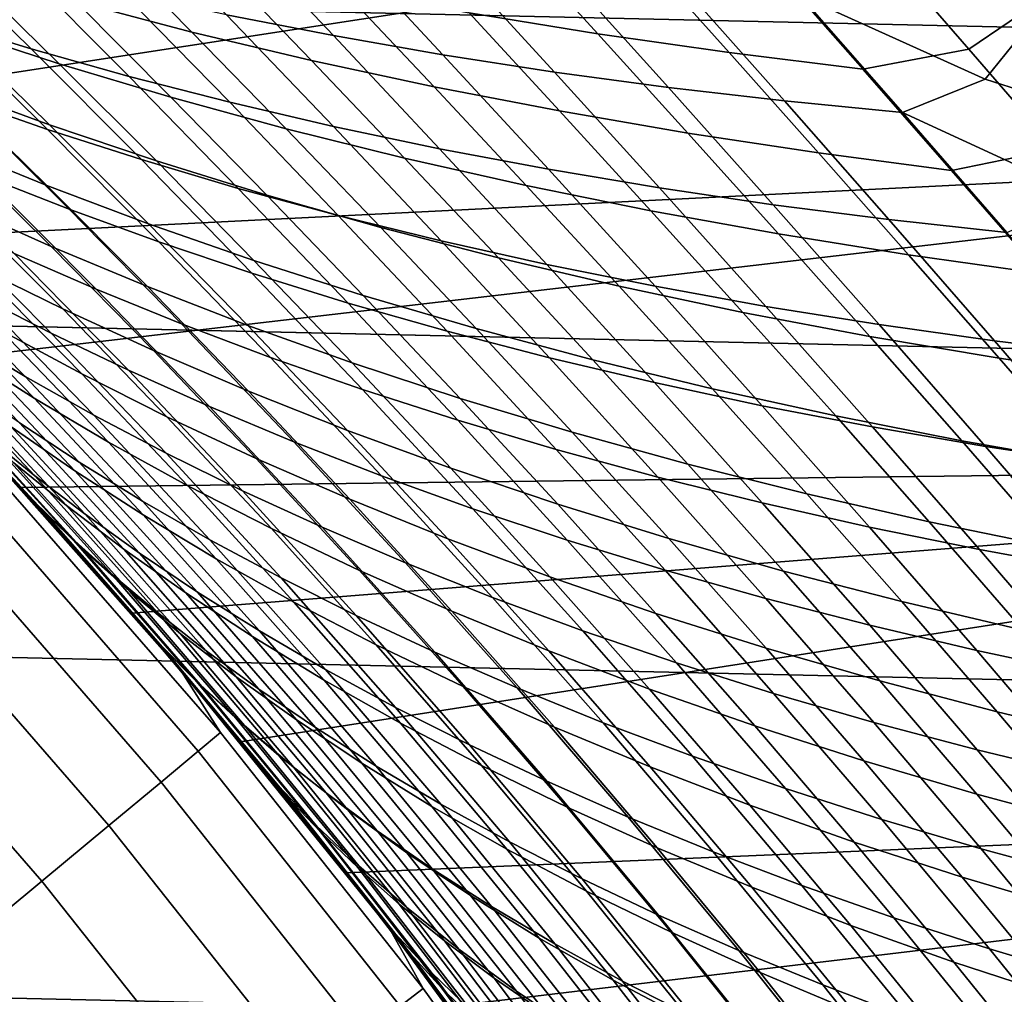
# Model space of a CAD drawing. Header units: metres. Extents: x -28 to 70, y -218 to 28.
# Tile 394 of 463: x 16.28 to 19.34, y 13.22 to 16.25. Entities that reach past the tile are written whole.
import ezdxf

# ---------------------------------------------------------------- set-up
doc = ezdxf.new("R2010")
doc.units = ezdxf.units.M
doc.layers.add('solid_10_261_432_XXX', color=7, linetype='CONTINUOUS')

msp = doc.modelspace()

# ---------------------------------------------------------------- linework, layer by layer
at = {"layer": 'solid_10_261_432_XXX'}
for points in [[(-20.709469, 18.093311, -5), (21.500359, 17.145975, -5), (22.247959, 16.164106, -5), (-21.500359, 17.145975, -5)], [(-21.500359, 17.145975, -5), (22.247959, 16.164106, -5), (22.95075, 15.149687, -5), (-22.247959, 16.164106, -5)], [(21.109222, 16.834509), (14.798537, 16.278921), (15.181741, 15.922145)], [(21.109222, 16.834509), (15.181741, 15.922145), (15.556339, 15.556359), (21.843227, 15.870522)], [(19.229286, 16.160629, 101.559212), (18.964293, 16.466108, 102.008377), (19.213184, 16.642408, 102.447693), (19.479424, 16.332115, 101.980156)], [(16.452124, 16.309029, 99.422775), (16.158117, 16.600086, 99.897583), (16.523445, 16.50878, 100.130608), (16.813738, 16.214319, 99.662941)], [(16.594307, 16.605583, 127.580803), (16.921413, 16.268049, 128.117294), (17.253752, 16.20299, 127.894859), (16.928896, 16.545074, 127.362152)], [(15.676036, 16.582594, 129.100357), (16.019146, 16.252113, 129.628967), (16.313999, 16.161737, 129.365646), (15.974154, 16.496231, 128.841858)], [(17.675091, 16.273674, 100.759499), (17.39724, 16.57263, 101.228897), (17.800253, 16.511106, 101.407242), (18.075848, 16.208521, 100.943428)], [(16.928896, 16.545074, 127.362152), (17.253752, 16.20299, 127.894859), (17.593737, 16.143579, 127.682899), (17.270802, 16.490225, 127.153526)], [(16.065084, 16.224834, 98.442276), (15.760542, 16.516602, 98.910614), (16.100956, 16.409937, 99.171692), (16.401213, 16.115269, 98.710747)], [(16.813738, 16.214319, 99.662941), (16.523445, 16.50878, 100.130608), (16.898386, 16.423887, 100.352394), (17.185329, 16.125984, 99.891411)], [(18.075848, 16.208521, 100.943428), (17.800253, 16.511106, 101.407242), (18.210482, 16.456247, 101.572189), (18.484203, 16.150112, 101.113342)], [(15.974154, 16.496231, 128.841858), (16.313999, 16.161737, 129.365646), (16.618132, 16.076183, 129.110657), (16.281256, 16.414806, 128.591385)], [(17.270802, 16.490225, 127.153526), (17.593737, 16.143579, 127.682899), (17.940975, 16.089895, 127.481964), (17.619629, 16.441084, 126.955452)], [(17.619629, 16.441084, 126.955452), (17.940975, 16.089895, 127.481964), (18.295071, 16.042011, 127.292603), (17.974983, 16.397709, 126.76844)], [(18.484203, 16.150112, 101.113342), (18.210482, 16.456247, 101.572189), (18.627424, 16.408106, 101.723091), (18.899654, 16.09853, 101.268562)], [(18.899654, 16.09853, 101.268562), (18.627424, 16.408106, 101.723091), (18.964293, 16.466108, 102.008377), (19.229286, 16.160629, 101.559212)], [(16.401213, 16.115269, 98.710747), (16.100956, 16.409937, 99.171692), (16.452124, 16.309029, 99.422775), (16.748438, 16.011362, 98.968842)], [(16.281256, 16.414806, 128.591385), (16.618132, 16.076183, 129.110657), (16.931324, 15.995833, 128.864746), (16.597116, 16.33868, 128.349655)], [(17.185329, 16.125984, 99.891411), (16.898386, 16.423887, 100.352394), (17.282434, 16.345491, 100.562256), (17.566401, 16.044125, 100.107468)], [(18.703686, 16.328457, 126.42971), (19.279692, 16.067232, 126.615509), (19.453724, 16.282833, 126.141449), (18.969761, 16.425604, 126.097198)], [(17.974983, 16.397709, 126.76844), (18.295071, 16.042011, 127.292603), (18.65563, 16.000006, 127.115372), (18.336468, 16.360147, 126.593018)], [(15.733788, 16.346926, 129.899857), (16.082481, 16.009991, 130.407196), (16.364546, 15.911644, 130.131546), (16.019146, 16.252113, 129.628967)], [(18.336468, 16.360147, 126.593018), (18.65563, 16.000006, 127.115372), (19.022257, 15.96395, 126.950821), (18.703686, 16.328457, 126.42971)], [(16.050699, 16.042734, 97.709404), (15.740317, 16.339525, 98.164452), (16.065084, 16.224834, 98.442276), (16.371037, 15.925629, 97.994423)], [(16.597116, 16.33868, 128.349655), (16.931324, 15.995833, 128.864746), (17.253254, 15.920901, 128.628601), (16.921413, 16.268049, 128.117294)], [(17.566401, 16.044125, 100.107468), (17.282434, 16.345491, 100.562256), (17.675091, 16.273674, 100.759499), (17.956442, 15.968847, 100.310387)], [(18.703686, 16.328457, 126.42971), (19.022257, 15.96395, 126.950821), (19.279692, 16.067232, 126.615509)], [(19.497862, 15.849878, 101.128448), (19.229286, 16.160629, 101.559212), (19.479424, 16.332115, 101.980156), (19.749804, 16.016075, 101.532181)], [(16.748438, 16.011362, 98.968842), (16.452124, 16.309029, 99.422775), (16.813738, 16.214319, 99.662941), (17.106453, 15.913569, 99.215614)], [(16.921413, 16.268049, 128.117294), (17.253254, 15.920901, 128.628601), (17.583532, 15.851486, 128.402756), (17.253752, 16.20299, 127.894859)], [(17.956442, 15.968847, 100.310387), (17.675091, 16.273674, 100.759499), (18.075848, 16.208521, 100.943428), (18.354956, 15.900258, 100.499435)], [(19.279692, 16.067232, 126.615509), (19.772121, 15.909944, 126.661903), (19.453724, 16.282833, 126.141449)], [(16.019146, 16.252113, 129.628967), (16.364546, 15.911644, 130.131546), (16.656376, 15.817597, 129.863754), (16.313999, 16.161737, 129.365646)], [(16.371037, 15.925629, 97.994423), (16.065084, 16.224834, 98.442276), (16.401213, 16.115269, 98.710747), (16.703054, 15.813525, 98.269753)], [(17.106453, 15.913569, 99.215614), (16.813738, 16.214319, 99.662941), (17.185329, 16.125984, 99.891411), (17.474794, 15.822084, 99.450264)], [(17.253752, 16.20299, 127.894859), (17.583532, 15.851486, 128.402756), (17.921768, 15.787683, 128.18782), (17.593737, 16.143579, 127.682899)], [(18.354956, 15.900258, 100.499435), (18.075848, 16.208521, 100.943428), (18.484203, 16.150112, 101.113342), (18.761435, 15.83846, 100.673897)], [(-22.247959, 16.164106, -5), (22.95075, 15.149687, -5), (23.60734, 14.104733, -5), (-22.95075, 15.149687, -5)], [(16.058447, 15.860813, 96.973221), (15.742303, 16.164301, 97.415726), (16.050699, 16.042734, 97.709404), (16.362301, 15.73735, 97.273872)], [(16.313999, 16.161737, 129.365646), (16.656376, 15.817597, 129.863754), (16.95776, 15.728251, 129.604584), (16.618132, 16.076183, 129.110657)], [(17.593737, 16.143579, 127.682899), (17.921768, 15.787683, 128.18782), (18.267567, 15.729589, 127.984367), (17.940975, 16.089895, 127.481964)], [(18.761435, 15.83846, 100.673897), (18.484203, 16.150112, 101.113342), (18.899654, 16.09853, 101.268562), (19.175375, 15.783559, 100.833038)], [(19.175375, 15.783559, 100.833038), (18.899654, 16.09853, 101.268562), (19.229286, 16.160629, 101.559212), (19.497862, 15.849878, 101.128448)], [(15.810394, 16.112232, 130.68988), (16.16337, 15.7683, 131.176987), (16.432104, 15.663097, 130.889572), (16.082481, 16.009991, 130.407196)], [(16.703054, 15.813525, 98.269753), (16.401213, 16.115269, 98.710747), (16.748438, 16.011362, 98.968842), (17.04649, 15.706964, 98.534355)], [(17.474794, 15.822084, 99.450264), (17.185329, 16.125984, 99.891411), (17.566401, 16.044125, 100.107468), (17.852962, 15.737032, 99.672035)], [(16.618132, 16.076183, 129.110657), (16.95776, 15.728251, 129.604584), (17.26848, 15.643996, 129.354828), (16.931324, 15.995833, 128.864746)], [(17.940975, 16.089895, 127.481964), (18.267567, 15.729589, 127.984367), (18.620539, 15.677298, 127.792969), (18.295071, 16.042011, 127.292603)], [(16.362301, 15.73735, 97.273872), (16.050699, 16.042734, 97.709404), (16.371037, 15.925629, 97.994423), (16.678394, 15.618209, 97.565582)], [(17.852962, 15.737032, 99.672035), (17.566401, 16.044125, 100.107468), (17.956442, 15.968847, 100.310387), (18.240452, 15.658535, 99.880173)], [(18.295071, 16.042011, 127.292603), (18.620539, 15.677298, 127.792969), (18.980291, 15.630908, 127.614197), (18.65563, 16.000006, 127.115372)], [(19.022257, 15.96395, 126.950821), (19.595753, 15.699694, 127.111946), (19.772121, 15.909944, 126.661903), (19.279692, 16.067232, 126.615509)], [(16.082481, 16.009991, 130.407196), (16.432104, 15.663097, 130.889572), (16.711063, 15.561645, 130.609451), (16.364546, 15.911644, 130.131546)], [(17.04649, 15.706964, 98.534355), (16.748438, 16.011362, 98.968842), (17.106453, 15.913569, 99.215614), (17.401041, 15.60642, 98.787239)], [(16.088943, 15.67611, 96.233887), (15.767091, 15.988052, 96.66468), (16.058447, 15.860813, 96.973221), (16.375666, 15.547508, 96.549194)], [(16.931324, 15.995833, 128.864746), (17.26848, 15.643996, 129.354828), (17.588223, 15.565063, 129.115173), (17.253254, 15.920901, 128.628601)], [(18.65563, 16.000006, 127.115372), (18.980291, 15.630908, 127.614197), (19.346436, 15.590513, 127.448647), (19.022257, 15.96395, 126.950821)], [(18.240452, 15.658535, 99.880173), (17.956442, 15.968847, 100.310387), (18.354956, 15.900258, 100.499435), (18.636759, 15.58672, 100.073921)], [(19.022257, 15.96395, 126.950821), (19.346436, 15.590513, 127.448647), (19.595753, 15.699694, 127.111946)], [(16.678394, 15.618209, 97.565582), (16.371037, 15.925629, 97.994423), (16.703054, 15.813525, 98.269753), (17.00647, 15.50394, 97.84729)], [(17.253254, 15.920901, 128.628601), (17.588223, 15.565063, 129.115173), (17.916599, 15.49157, 128.886215), (17.583532, 15.851486, 128.402756)], [(16.364546, 15.911644, 130.131546), (16.711063, 15.561645, 130.609451), (17.000042, 15.464351, 130.337433), (16.656376, 15.817597, 129.863754)], [(17.401041, 15.60642, 98.787239), (17.106453, 15.913569, 99.215614), (17.474794, 15.822084, 99.450264), (17.766247, 15.512095, 99.027596)], [(18.636759, 15.58672, 100.073921), (18.354956, 15.900258, 100.499435), (18.761435, 15.83846, 100.673897), (19.041384, 15.521711, 100.252525)], [(21.843227, 15.870522), (15.556339, 15.556359), (15.922154, 15.181733)], [(15.90507, 15.876842, 131.470886), (16.261221, 15.525136, 131.939087), (16.516058, 15.414282, 131.640442), (16.16337, 15.7683, 131.176987)], [(21.843227, 15.870522), (15.922154, 15.181733), (16.278936, 14.798521), (22.533245, 14.87457)], [(16.375666, 15.547508, 96.549194), (16.058447, 15.860813, 96.973221), (16.362301, 15.73735, 97.273872), (16.675169, 15.42254, 96.856369)], [(17.583532, 15.851486, 128.402756), (17.916599, 15.49157, 128.886215), (18.253222, 15.423624, 128.668564), (17.921768, 15.787683, 128.18782)], [(19.041384, 15.521711, 100.252525), (18.761435, 15.83846, 100.673897), (19.175375, 15.783559, 100.833038), (19.453823, 15.463634, 100.41523)], [(19.453823, 15.463634, 100.41523), (19.175375, 15.783559, 100.833038), (19.497862, 15.849878, 101.128448), (19.76931, 15.534295, 100.714897)], [(16.142765, 15.485632, 95.491531), (15.815259, 15.807796, 95.911514), (16.088943, 15.67611, 96.233887), (16.411739, 15.353116, 95.820473)], [(16.656376, 15.817597, 129.863754), (17.000042, 15.464351, 130.337433), (17.298832, 15.371627, 130.074326), (16.95776, 15.728251, 129.604584)], [(17.00647, 15.50394, 97.84729), (16.703054, 15.813525, 98.269753), (17.04649, 15.706964, 98.534355), (17.346268, 15.395088, 98.11792)], [(17.766247, 15.512095, 99.027596), (17.474794, 15.822084, 99.450264), (17.852962, 15.737032, 99.672035), (18.141605, 15.424135, 99.254623)], [(16.16337, 15.7683, 131.176987), (16.516058, 15.414282, 131.640442), (16.781565, 15.306619, 131.34848), (16.432104, 15.663097, 130.889572)], [(17.921768, 15.787683, 128.18782), (18.253222, 15.423624, 128.668564), (18.5977, 15.361342, 128.462814), (18.267567, 15.729589, 127.984367)], [(15.78438, 15.754766, 132.553101), (16.14698, 15.395323, 133.009003), (16.376009, 15.277851, 132.694473), (16.01726, 15.638768, 132.243591)], [(16.675169, 15.42254, 96.856369), (16.362301, 15.73735, 97.273872), (16.678394, 15.618209, 97.565582), (16.987198, 15.301754, 97.154312)], [(18.141605, 15.424135, 99.254623), (17.852962, 15.737032, 99.672035), (18.240452, 15.658535, 99.880173), (18.526617, 15.34268, 99.467552)], [(16.95776, 15.728251, 129.604584), (17.298832, 15.371627, 130.074326), (17.60722, 15.283871, 129.820969), (17.26848, 15.643996, 129.354828)], [(17.346268, 15.395088, 98.11792), (17.04649, 15.706964, 98.534355), (17.401041, 15.60642, 98.787239), (17.697489, 15.292134, 98.376472)], [(18.267567, 15.729589, 127.984367), (18.5977, 15.361342, 128.462814), (18.949652, 15.304835, 128.269562), (18.620539, 15.677298, 127.792969)], [(16.411739, 15.353116, 95.820473), (16.088943, 15.67611, 96.233887), (16.375666, 15.547508, 96.549194), (16.694021, 15.223546, 96.142128)], [(18.620539, 15.677298, 127.792969), (18.949652, 15.304835, 128.269562), (19.308683, 15.254216, 128.089432), (18.980291, 15.630908, 127.614197)], [(16.432104, 15.663097, 130.889572), (16.781565, 15.306619, 131.34848), (17.057537, 15.202562, 131.064041), (16.711063, 15.561645, 130.609451)], [(17.26848, 15.643996, 129.354828), (17.60722, 15.283871, 129.820969), (17.924891, 15.201325, 129.578033), (17.588223, 15.565063, 129.115173)], [(18.526617, 15.34268, 99.467552), (18.240452, 15.658535, 99.880173), (18.636759, 15.58672, 100.073921), (18.920778, 15.267871, 99.665596)], [(15.723581, 15.635215, 133.650238), (16.093468, 15.263987, 134.095978), (16.295074, 15.142731, 133.768387), (15.929466, 15.514608, 133.327881)], [(16.220484, 15.286399, 94.746246), (15.88736, 15.620546, 95.15641), (16.142765, 15.485632, 95.491531), (16.471102, 15.151171, 95.087746)], [(16.01726, 15.638768, 132.243591), (16.376009, 15.277851, 132.694473), (16.616348, 15.162607, 132.385132), (16.261221, 15.525136, 131.939087)], [(16.987198, 15.301754, 97.154312), (16.678394, 15.618209, 97.565582), (17.00647, 15.50394, 97.84729), (17.311495, 15.185702, 97.441948)], [(18.980291, 15.630908, 127.614197), (19.308683, 15.254216, 128.089432), (19.674408, 15.209598, 127.923004), (19.346436, 15.590513, 127.448647)], [(17.697489, 15.292134, 98.376472), (17.401041, 15.60642, 98.787239), (17.766247, 15.512095, 99.027596), (18.059671, 15.195299, 98.622086)], [(18.920778, 15.267871, 99.665596), (18.636759, 15.58672, 100.073921), (19.041384, 15.521711, 100.252525), (19.323589, 15.199849, 99.847977)], [(16.105381, 15.213155, 93.640816), (15.761511, 15.561281, 94.048645), (15.983941, 15.423348, 94.39949), (16.32268, 15.075484, 93.998047)], [(16.711063, 15.561645, 130.609451), (17.057537, 15.202562, 131.064041), (17.343769, 15.102525, 130.787979), (17.000042, 15.464351, 130.337433)], [(17.588223, 15.565063, 129.115173), (17.924891, 15.201325, 129.578033), (18.251463, 15.124119, 129.346161), (17.916599, 15.49157, 128.886215)], [(16.261221, 15.525136, 131.939087), (16.616348, 15.162607, 132.385132), (16.867792, 15.050003, 132.081848), (16.516058, 15.414282, 131.640442)], [(16.694021, 15.223546, 96.142128), (16.375666, 15.547508, 96.549194), (16.675169, 15.42254, 96.856369), (16.989357, 15.097471, 96.455391)], [(19.323589, 15.199849, 99.847977), (19.041384, 15.521711, 100.252525), (19.453823, 15.463634, 100.41523), (19.734547, 15.138757, 100.013916)], [(15.929466, 15.514608, 133.327881), (16.295074, 15.142731, 133.768387), (16.508539, 15.022685, 133.444412), (16.14698, 15.395323, 133.009003)], [(17.311495, 15.185702, 97.441948), (17.00647, 15.50394, 97.84729), (17.346268, 15.395088, 98.11792), (17.6478, 15.074934, 97.718178)], [(18.059671, 15.195299, 98.622086), (17.766247, 15.512095, 99.027596), (18.141605, 15.424135, 99.254623), (18.432318, 15.104737, 98.853958)], [(17.916599, 15.49157, 128.886215), (18.251463, 15.124119, 129.346161), (18.586554, 15.052377, 129.125961), (18.253222, 15.423624, 128.668564)], [(16.471102, 15.151171, 95.087746), (16.142765, 15.485632, 95.491531), (16.411739, 15.353116, 95.820473), (16.735552, 15.018217, 95.422867)], [(17.000042, 15.464351, 130.337433), (17.343769, 15.102525, 130.787979), (17.640053, 15.006921, 130.521118), (17.298832, 15.371627, 130.074326)], [(16.32268, 15.075484, 93.998047), (15.983941, 15.423348, 94.39949), (16.220484, 15.286399, 94.746246), (16.55435, 14.938708, 94.351028)], [(16.516058, 15.414282, 131.640442), (16.867792, 15.050003, 132.081848), (17.130135, 14.940453, 131.785461), (16.781565, 15.306619, 131.34848)], [(16.989357, 15.097471, 96.455391), (16.675169, 15.42254, 96.856369), (16.987198, 15.301754, 97.154312), (17.297489, 14.97544, 96.759155)], [(18.432318, 15.104737, 98.853958), (18.141605, 15.424135, 99.254623), (18.526617, 15.34268, 99.467552), (18.814926, 15.020604, 99.071289)], [(18.253222, 15.423624, 128.668564), (18.586554, 15.052377, 129.125961), (18.929777, 14.986226, 128.918076), (18.5977, 15.361342, 128.462814)], [(15.903627, 15.385786, 134.42627), (16.277248, 14.998659, 134.858658), (16.462555, 14.876904, 134.523026), (16.093468, 15.263987, 134.095978)], [(16.14698, 15.395323, 133.009003), (16.508539, 15.022685, 133.444412), (16.733746, 14.904338, 133.124939), (16.376009, 15.277851, 132.694473)], [(17.298832, 15.371627, 130.074326), (17.640053, 15.006921, 130.521118), (17.94618, 14.916151, 130.264297), (17.60722, 15.283871, 129.820969)], [(17.6478, 15.074934, 97.718178), (17.346268, 15.395088, 98.11792), (17.697489, 15.292134, 98.376472), (17.995819, 14.969934, 97.981964)], [(15.792103, 15.359969, 135.873138), (16.180239, 14.952941, 136.304993), (16.324968, 14.834559, 135.960861), (15.942142, 15.24087, 135.534653)], [(16.251896, 14.986885, 92.880432), (15.902276, 15.350811, 93.280548), (16.105381, 15.213155, 93.640816), (16.449768, 14.849895, 93.246941)], [(16.735552, 15.018217, 95.422867), (16.411739, 15.353116, 95.820473), (16.694021, 15.223546, 96.142128), (17.013575, 14.888083, 95.750481)], [(18.814926, 15.020604, 99.071289), (18.526617, 15.34268, 99.467552), (18.920778, 15.267871, 99.665596), (19.206999, 14.943055, 99.27327)], [(18.5977, 15.361342, 128.462814), (18.929777, 14.986226, 128.918076), (19.28075, 14.925792, 128.723114), (18.949652, 15.304835, 128.269562)], [(16.781565, 15.306619, 131.34848), (17.130135, 14.940453, 131.785461), (17.403173, 14.83437, 131.496841), (17.057537, 15.202562, 131.064041)], [(16.55435, 14.938708, 94.351028), (16.220484, 15.286399, 94.746246), (16.471102, 15.151171, 95.087746), (16.80036, 14.803554, 94.698563)], [(16.376009, 15.277851, 132.694473), (16.733746, 14.904338, 133.124939), (16.970491, 14.788097, 132.810852), (16.616348, 15.162607, 132.385132)], [(17.297489, 14.97544, 96.759155), (16.987198, 15.301754, 97.154312), (17.311495, 15.185702, 97.441948), (17.618162, 14.858003, 97.052307)], [(17.60722, 15.283871, 129.820969), (17.94618, 14.916151, 130.264297), (18.261839, 14.830467, 130.018234), (17.924891, 15.201325, 129.578033)], [(17.995819, 14.969934, 97.981964), (17.697489, 15.292134, 98.376472), (18.059671, 15.195299, 98.622086), (18.355091, 14.870933, 98.232437)], [(18.949652, 15.304835, 128.269562), (19.28075, 14.925792, 128.723114), (19.63909, 14.871201, 128.541687), (19.308683, 15.254216, 128.089432)], [(16.259426, 14.874969, 91.743797), (15.898758, 15.257095, 92.142807), (16.068287, 15.122917, 92.511978), (16.42334, 14.74177, 92.119194)], [(16.093468, 15.263987, 134.095978), (16.462555, 14.876904, 134.523026), (16.659863, 14.755618, 134.190231), (16.295074, 15.142731, 133.768387)], [(19.206999, 14.943055, 99.27327), (18.920778, 15.267871, 99.665596), (19.323589, 15.199849, 99.847977), (19.608036, 14.872246, 99.459099)], [(19.308683, 15.254216, 128.089432), (19.63909, 14.871201, 128.541687), (20.004406, 14.822577, 128.374451), (19.674408, 15.209598, 127.923004)], [(15.942142, 15.24087, 135.534653), (16.324968, 14.834559, 135.960861), (16.481573, 14.714621, 135.616852), (16.103817, 15.120207, 135.196167)], [(16.449768, 14.849895, 93.246941), (16.105381, 15.213155, 93.640816), (16.32268, 15.075484, 93.998047), (16.662094, 14.712841, 93.610252)], [(17.013575, 14.888083, 95.750481), (16.694021, 15.223546, 96.142128), (16.989357, 15.097471, 96.455391), (17.304913, 14.761311, 96.06945)], [(17.057537, 15.202562, 131.064041), (17.403173, 14.83437, 131.496841), (17.686703, 14.732165, 131.216843), (17.343769, 15.102525, 130.787979)], [(17.618162, 14.858003, 97.052307), (17.311495, 15.185702, 97.441948), (17.6478, 15.074934, 97.718178), (17.951117, 14.745707, 97.33374)], [(17.924891, 15.201325, 129.578033), (18.261839, 14.830467, 130.018234), (18.586649, 14.750006, 129.783554), (18.251463, 15.124119, 129.346161)], [(18.355091, 14.870933, 98.232437), (18.059671, 15.195299, 98.622086), (18.432318, 15.104737, 98.853958), (18.725117, 14.778095, 98.468781)], [(19.608036, 14.872246, 99.459099), (19.323589, 15.199849, 99.847977), (19.734547, 15.138757, 100.013916), (20.017536, 14.80833, 99.627968)], [(16.408337, 14.654914, 90.047554), (16.278936, 14.798521), (15.922154, 15.181733), (16.190617, 14.895097, 90.275047)], [(16.323929, 14.753603, 137.416016), (15.925907, 15.182393, 136.989777), (15.974621, 15.126516, 137.494965), (16.199898, 14.885003, 137.735733)], [(16.4394, 14.641397, 137.068741), (16.047258, 15.069106, 136.648285), (15.925907, 15.182393, 136.989777), (16.323929, 14.753603, 137.416016)], [(16.616348, 15.162607, 132.385132), (16.970491, 14.788097, 132.810852), (17.218567, 14.674373, 132.503021), (16.867792, 15.050003, 132.081848)], [(-22.95075, 15.149687, -5), (23.60734, 14.104733, -5), (24.216385, 13.031374, -5), (-23.60734, 14.104733, -5)], [(15.97387, 15.132387, 90.995491), (16.345459, 14.730529, 90.598183), (16.190617, 14.895097, 90.275047), (15.969816, 15.131589, 90.51059)], [(16.109667, 15.005466, 91.368813), (16.475208, 14.604685, 90.977715), (16.345459, 14.730529, 90.598183), (15.97387, 15.132387, 90.995491)], [(16.42334, 14.74177, 92.119194), (16.068287, 15.122917, 92.511978), (16.251896, 14.986885, 92.880432), (16.601595, 14.606741, 92.493752)], [(16.295074, 15.142731, 133.768387), (16.659863, 14.755618, 134.190231), (16.869259, 14.635456, 133.861221), (16.508539, 15.022685, 133.444412)], [(16.80036, 14.803554, 94.698563), (16.471102, 15.151171, 95.087746), (16.735552, 15.018217, 95.422867), (17.060459, 14.670565, 95.039505)], [(18.251463, 15.124119, 129.346161), (18.586649, 14.750006, 129.783554), (18.920233, 14.674905, 129.560913), (18.586554, 15.052377, 129.125961)], [(16.103817, 15.120207, 135.196167), (16.481573, 14.714621, 135.616852), (16.650169, 14.593784, 135.273911), (16.277248, 14.998659, 134.858658)], [(17.304913, 14.761311, 96.06945), (16.989357, 15.097471, 96.455391), (17.297489, 14.97544, 96.759155), (17.609308, 14.638445, 96.378647)], [(17.343769, 15.102525, 130.787979), (17.686703, 14.732165, 131.216843), (17.980518, 14.634255, 130.946335), (17.640053, 15.006921, 130.521118)], [(18.725117, 14.778095, 98.468781), (18.432318, 15.104737, 98.853958), (18.814926, 15.020604, 99.071289), (19.1054, 14.691588, 98.690163)], [(16.047258, 15.069106, 136.648285), (16.4394, 14.641397, 137.068741), (16.566755, 14.5264, 136.719742), (16.180239, 14.952941, 136.304993)], [(16.662094, 14.712841, 93.610252), (16.32268, 15.075484, 93.998047), (16.55435, 14.938708, 94.351028), (16.889053, 14.576615, 93.969131)], [(17.951117, 14.745707, 97.33374), (17.6478, 15.074934, 97.718178), (17.995819, 14.969934, 97.981964), (18.296059, 14.639038, 97.602386)], [(16.867792, 15.050003, 132.081848), (17.218567, 14.674373, 132.503021), (17.47777, 14.563573, 132.202301), (17.130135, 14.940453, 131.785461)], [(18.586554, 15.052377, 129.125961), (18.920233, 14.674905, 129.560913), (19.262207, 14.605299, 129.350967), (18.929777, 14.986226, 128.918076)], [(16.093689, 14.999772, 143.052673), (16.236334, 14.801373, 144.561661), (16.902588, 14.03573, 144.561661), (16.779074, 14.228938, 143.052673)], [(16.420835, 14.640906, 137.967209), (16.199898, 14.885003, 137.735733), (16.093689, 14.999772, 143.052673), (16.779074, 14.228938, 143.052673)], [(16.475208, 14.604685, 90.977715), (16.109667, 15.005466, 91.368813), (16.259426, 14.874969, 91.743797), (16.619198, 14.475376, 91.358795)], [(16.508539, 15.022685, 133.444412), (16.869259, 14.635456, 133.861221), (17.09063, 14.516897, 133.536896), (16.733746, 14.904338, 133.124939)], [(17.060459, 14.670565, 95.039505), (16.735552, 15.018217, 95.422867), (17.013575, 14.888083, 95.750481), (17.334387, 14.540277, 95.372711)], [(17.640053, 15.006921, 130.521118), (17.980518, 14.634255, 130.946335), (18.284405, 14.54104, 130.686127), (17.94618, 14.916151, 130.264297)], [(19.1054, 14.691588, 98.690163), (18.814926, 15.020604, 99.071289), (19.206999, 14.943055, 99.27327), (19.495443, 14.611577, 98.895752)], [(16.601595, 14.606741, 92.493752), (16.251896, 14.986885, 92.880432), (16.449768, 14.849895, 93.246941), (16.794378, 14.470756, 92.866203)], [(16.277248, 14.998659, 134.858658), (16.650169, 14.593784, 135.273911), (16.830883, 14.472713, 134.932983), (16.462555, 14.876904, 134.523026)], [(17.609308, 14.638445, 96.378647), (17.297489, 14.97544, 96.759155), (17.618162, 14.858003, 97.052307), (17.926506, 14.520029, 96.676956)], [(18.296059, 14.639038, 97.602386), (17.995819, 14.969934, 97.981964), (18.355091, 14.870933, 98.232437), (18.652527, 14.538234, 97.857368)], [(18.929777, 14.986226, 128.918076), (19.262207, 14.605299, 129.350967), (19.61219, 14.541327, 129.154312), (19.28075, 14.925792, 128.723114)], [(16.180239, 14.952941, 136.304993), (16.566755, 14.5264, 136.719742), (16.706116, 14.409248, 136.370026), (16.324968, 14.834559, 135.960861)], [(16.889053, 14.576615, 93.969131), (16.55435, 14.938708, 94.351028), (16.80036, 14.803554, 94.698563), (17.13061, 14.441928, 94.32238)], [(17.130135, 14.940453, 131.785461), (17.47777, 14.563573, 132.202301), (17.747892, 14.456107, 131.909592), (17.403173, 14.83437, 131.496841)], [(19.495443, 14.611577, 98.895752), (19.206999, 14.943055, 99.27327), (19.608036, 14.872246, 99.459099), (19.894747, 14.538228, 99.08474)], [(17.94618, 14.916151, 130.264297), (18.284405, 14.54104, 130.686127), (18.598059, 14.452773, 130.436996), (18.261839, 14.830467, 130.018234)], [(19.28075, 14.925792, 128.723114), (19.61219, 14.541327, 129.154312), (19.969803, 14.483121, 128.971634), (19.63909, 14.871201, 128.541687)], [(16.715223, 14.31002, 90.215477), (16.408337, 14.654914, 90.047554), (16.190617, 14.895097, 90.275047), (16.345459, 14.730529, 90.598183)], [(16.718884, 14.30475, 137.824646), (16.323929, 14.753603, 137.416016), (16.199898, 14.885003, 137.735733), (16.420835, 14.640906, 137.967209)], [(16.462555, 14.876904, 134.523026), (16.830883, 14.472713, 134.932983), (17.023834, 14.352064, 134.595047), (16.659863, 14.755618, 134.190231)], [(16.733746, 14.904338, 133.124939), (17.09063, 14.516897, 133.536896), (17.323767, 14.400342, 133.218124), (16.970491, 14.788097, 132.810852)], [(17.334387, 14.540277, 95.372711), (17.013575, 14.888083, 95.750481), (17.304913, 14.761311, 96.06945), (17.621885, 14.413225, 95.697044)], [(16.619198, 14.475376, 91.358795), (16.259426, 14.874969, 91.743797), (16.42334, 14.74177, 92.119194), (16.777618, 14.343451, 91.740158)], [(22.533245, 14.87457), (16.278936, 14.798521), (16.626482, 14.406945)], [(16.794378, 14.470756, 92.866203), (16.449768, 14.849895, 93.246941), (16.662094, 14.712841, 93.610252), (17.001879, 14.334684, 93.235298)], [(22.533245, 14.87457), (16.626482, 14.406945), (16.964634, 14.007185)], [(22.533245, 14.87457), (16.964634, 14.007185), (17.293175, 13.599487), (23.177908, 13.84863)], [(17.926506, 14.520029, 96.676956), (17.618162, 14.858003, 97.052307), (17.951117, 14.745707, 97.33374), (18.256247, 14.406609, 96.963234)], [(18.652527, 14.538234, 97.857368), (18.355091, 14.870933, 98.232437), (18.725117, 14.778095, 98.468781), (19.020027, 14.443465, 98.097839)], [(16.324968, 14.834559, 135.960861), (16.706116, 14.409248, 136.370026), (16.857599, 14.290583, 136.020538), (16.481573, 14.714621, 135.616852)], [(17.403173, 14.83437, 131.496841), (17.747892, 14.456107, 131.909592), (18.028728, 14.352384, 131.625732), (17.686703, 14.732165, 131.216843)], [(18.261839, 14.830467, 130.018234), (18.598059, 14.452773, 130.436996), (18.921101, 14.369601, 130.199585), (18.586649, 14.750006, 129.783554)], [(16.902588, 14.03573, 144.561661), (16.236334, 14.801373, 144.561661), (16.169716, 14.740644, 146.086594), (16.833237, 13.978142, 146.086594)], [(16.836809, 14.160574, 89.611565), (16.626482, 14.406945), (16.278936, 14.798521), (16.623806, 14.410034, 89.826324)], [(16.408337, 14.654914, 90.047554), (16.623806, 14.410034, 89.826324), (16.278936, 14.798521)], [(17.13061, 14.441928, 94.32238), (16.80036, 14.803554, 94.698563), (17.060459, 14.670565, 95.039505), (17.386515, 14.309312, 94.668839)], [(16.970491, 14.788097, 132.810852), (17.323767, 14.400342, 133.218124), (17.56846, 14.286191, 132.905792), (17.218567, 14.674373, 132.503021)], [(16.659863, 14.755618, 134.190231), (17.023834, 14.352064, 134.595047), (17.229113, 14.232477, 134.261047), (16.869259, 14.635456, 133.861221)], [(17.621885, 14.413225, 95.697044), (17.304913, 14.761311, 96.06945), (17.609308, 14.638445, 96.378647), (17.922697, 14.289946, 96.011345)], [(19.020027, 14.443465, 98.097839), (18.725117, 14.778095, 98.468781), (19.1054, 14.691588, 98.690163), (19.398062, 14.354909, 98.322952)], [(16.833237, 13.978142, 146.086594), (16.169716, 14.740644, 146.086594), (16.058445, 14.639207, 147.606766), (16.7174, 13.881952, 147.606766)], [(16.828434, 14.194031, 137.471649), (16.4394, 14.641397, 137.068741), (16.323929, 14.753603, 137.416016), (16.718884, 14.30475, 137.824646)], [(16.475208, 14.604685, 90.977715), (16.839012, 14.185495, 90.600983), (16.715223, 14.31002, 90.215477), (16.345459, 14.730529, 90.598183)], [(16.777618, 14.343451, 91.740158), (16.42334, 14.74177, 92.119194), (16.601595, 14.606741, 92.493752), (16.950655, 14.209751, 92.120529)], [(17.686703, 14.732165, 131.216843), (18.028728, 14.352384, 131.625732), (18.320072, 14.252811, 131.351624), (17.980518, 14.634255, 130.946335)], [(18.256247, 14.406609, 96.963234), (17.951117, 14.745707, 97.33374), (18.296059, 14.639038, 97.602386), (18.598232, 14.298665, 97.236412)], [(18.586649, 14.750006, 129.783554), (18.921101, 14.369601, 130.199585), (19.253153, 14.291666, 129.974533), (18.920233, 14.674905, 129.560913)], [(16.481573, 14.714621, 135.616852), (16.857599, 14.290583, 136.020538), (17.021328, 14.171041, 135.672241), (16.650169, 14.593784, 135.273911)], [(17.001879, 14.334684, 93.235298), (16.662094, 14.712841, 93.610252), (16.889053, 14.576615, 93.969131), (17.224277, 14.199394, 93.599792)], [(17.386515, 14.309312, 94.668839), (17.060459, 14.670565, 95.039505), (17.334387, 14.540277, 95.372711), (17.656502, 14.179291, 95.007332)], [(17.218567, 14.674373, 132.503021), (17.56846, 14.286191, 132.905792), (17.824505, 14.174847, 132.600815), (17.47777, 14.563573, 132.202301)], [(18.920233, 14.674905, 129.560913), (19.253153, 14.291666, 129.974533), (19.593836, 14.219111, 129.762512), (19.262207, 14.605299, 129.350967)], [(19.398062, 14.354909, 98.322952), (19.1054, 14.691588, 98.690163), (19.495443, 14.611577, 98.895752), (19.786131, 14.272738, 98.531876)], [(16.7174, 13.881952, 147.606766), (16.058445, 14.639207, 147.606766), (15.902696, 14.497223, 149.119751), (16.55526, 13.747313, 149.119751)], [(16.715223, 14.31002, 90.215477), (16.623806, 14.410034, 89.826324), (16.408337, 14.654914, 90.047554)], [(16.637014, 14.394781, 138.189499), (16.420835, 14.640906, 137.967209), (16.779074, 14.228938, 143.052673)], [(16.718884, 14.30475, 137.824646), (16.420835, 14.640906, 137.967209), (16.637014, 14.394781, 138.189499)], [(16.4394, 14.641397, 137.068741), (16.828434, 14.194031, 137.471649), (16.950142, 14.080643, 137.117065), (16.566755, 14.5264, 136.719742)], [(16.869259, 14.635456, 133.861221), (17.229113, 14.232477, 134.261047), (17.446604, 14.114416, 133.9319), (17.09063, 14.516897, 133.536896)], [(17.922697, 14.289946, 96.011345), (17.609308, 14.638445, 96.378647), (17.926506, 14.520029, 96.676956), (18.236559, 14.170974, 96.314476)], [(17.980518, 14.634255, 130.946335), (18.320072, 14.252811, 131.351624), (18.621714, 14.157789, 131.088104), (18.284405, 14.54104, 130.686127)], [(18.598232, 14.298665, 97.236412), (18.296059, 14.639038, 97.602386), (18.652527, 14.538234, 97.857368), (18.952005, 14.196437, 97.495575)], [(16.839012, 14.185495, 90.600983), (16.475208, 14.604685, 90.977715), (16.619198, 14.475376, 91.358795), (16.977339, 14.057656, 90.987907)], [(16.950655, 14.209751, 92.120529), (16.601595, 14.606741, 92.493752), (16.794378, 14.470756, 92.866203), (17.138494, 14.075123, 92.498642)], [(19.262207, 14.605299, 129.350967), (19.593836, 14.219111, 129.762512), (19.942772, 14.152081, 129.564178), (19.61219, 14.541327, 129.154312)], [(16.650169, 14.593784, 135.273911), (17.021328, 14.171041, 135.672241), (17.197422, 14.051262, 135.326111), (16.830883, 14.472713, 134.932983)], [(17.224277, 14.199394, 93.599792), (16.889053, 14.576615, 93.969131), (17.13061, 14.441928, 94.32238), (17.461536, 14.065578, 93.95845)], [(17.656502, 14.179291, 95.007332), (17.334387, 14.540277, 95.372711), (17.621885, 14.413225, 95.697044), (17.940311, 14.052387, 95.336716)], [(17.47777, 14.563573, 132.202301), (17.824505, 14.174847, 132.600815), (18.091692, 14.06671, 132.304047), (17.747892, 14.456107, 131.909592)], [(18.284405, 14.54104, 130.686127), (18.621714, 14.157789, 131.088104), (18.93334, 14.067571, 130.835938), (18.598059, 14.452773, 130.436996)], [(16.566755, 14.5264, 136.719742), (16.950142, 14.080643, 137.117065), (17.084124, 13.965199, 136.761871), (16.706116, 14.409248, 136.370026)], [(17.09063, 14.516897, 133.536896), (17.446604, 14.114416, 133.9319), (17.676092, 13.998271, 133.608505), (17.323767, 14.400342, 133.218124)], [(18.236559, 14.170974, 96.314476), (17.926506, 14.520029, 96.676956), (18.256247, 14.406609, 96.963234), (18.563215, 14.056845, 96.605293)], [(18.952005, 14.196437, 97.495575), (18.652527, 14.538234, 97.857368), (19.020027, 14.443465, 98.097839), (19.31707, 14.100104, 97.739876)], [(16.55526, 13.747313, 149.119751), (15.902696, 14.497223, 149.119751), (15.702714, 14.314915, 150.623184), (16.347071, 13.574435, 150.623184)], [(16.977339, 14.057656, 90.987907), (16.619198, 14.475376, 91.358795), (16.777618, 14.343451, 91.740158), (17.130386, 13.927317, 91.374954)], [(17.138494, 14.075123, 92.498642), (16.794378, 14.470756, 92.866203), (17.001879, 14.334684, 93.235298), (17.341322, 13.940412, 92.87323)], [(16.830883, 14.472713, 134.932983), (17.197422, 14.051262, 135.326111), (17.386002, 13.931885, 134.983124), (17.023834, 14.352064, 134.595047)], [(17.747892, 14.456107, 131.909592), (18.091692, 14.06671, 132.304047), (18.36981, 13.962181, 132.016373), (18.028728, 14.352384, 131.625732)], [(18.598059, 14.452773, 130.436996), (18.93334, 14.067571, 130.835938), (19.254578, 13.982305, 130.59581), (18.921101, 14.369601, 130.199585)], [(17.461536, 14.065578, 93.95845), (17.13061, 14.441928, 94.32238), (17.386515, 14.309312, 94.668839), (17.7134, 13.933752, 94.31012)], [(19.31707, 14.100104, 97.739876), (19.020027, 14.443465, 98.097839), (19.398062, 14.354909, 98.322952), (19.692928, 14.009846, 97.968445)], [(16.715223, 14.31002, 90.215477), (17.082228, 13.870441, 89.847595), (16.836809, 14.160574, 89.611565), (16.623806, 14.410034, 89.826324)], [(17.047922, 13.905695, 89.402458), (16.964634, 14.007185), (16.626482, 14.406945), (16.836809, 14.160574, 89.611565)], [(16.848467, 14.146703, 138.402588), (16.637014, 14.394781, 138.189499), (16.779074, 14.228938, 143.052673)], [(17.109154, 13.83619, 138.215225), (16.718884, 14.30475, 137.824646), (16.637014, 14.394781, 138.189499), (16.848467, 14.146703, 138.402588)], [(16.706116, 14.409248, 136.370026), (17.084124, 13.965199, 136.761871), (17.230495, 13.848313, 136.407028), (16.857599, 14.290583, 136.020538)], [(17.323767, 14.400342, 133.218124), (17.676092, 13.998271, 133.608505), (17.917366, 13.884434, 133.291733), (17.56846, 14.286191, 132.905792)], [(17.940311, 14.052387, 95.336716), (17.621885, 14.413225, 95.697044), (17.922697, 14.289946, 96.011345), (18.237679, 13.929126, 95.655823)], [(18.563215, 14.056845, 96.605293), (18.256247, 14.406609, 96.963234), (18.598232, 14.298665, 97.236412), (18.902365, 13.948034, 96.88269)], [(18.921101, 14.369601, 130.199585), (19.254578, 13.982305, 130.59581), (19.585051, 13.90214, 130.368347), (19.253153, 14.291666, 129.974533)], [(17.130386, 13.927317, 91.374954), (16.777618, 14.343451, 91.740158), (16.950655, 14.209751, 92.120529), (17.29834, 13.795289, 91.760857)], [(17.341322, 13.940412, 92.87323), (17.001879, 14.334684, 93.235298), (17.224277, 14.199394, 93.599792), (17.559317, 13.806456, 93.243027)], [(17.023834, 14.352064, 134.595047), (17.386002, 13.931885, 134.983124), (17.587154, 13.813526, 134.644241), (17.229113, 14.232477, 134.261047)], [(18.028728, 14.352384, 131.625732), (18.36981, 13.962181, 132.016373), (18.658655, 13.861661, 131.738708), (18.320072, 14.252811, 131.351624)], [(16.347071, 13.574435, 150.623184), (15.702714, 14.314915, 150.623184), (15.458814, 14.09257, 152.1147), (16.093163, 13.363592, 152.1147)], [(16.839012, 14.185495, 90.600983), (17.200142, 13.747498, 90.238831), (17.082228, 13.870441, 89.847595), (16.715223, 14.31002, 90.215477)], [(17.212793, 13.727335, 137.856659), (16.828434, 14.194031, 137.471649), (16.718884, 14.30475, 137.824646), (17.109154, 13.83619, 138.215225)], [(17.7134, 13.933752, 94.31012), (17.386515, 14.309312, 94.668839), (17.656502, 14.179291, 95.007332), (17.979599, 13.804426, 94.65361)], [(18.902365, 13.948034, 96.88269), (18.598232, 14.298665, 97.236412), (18.952005, 14.196437, 97.495575), (19.253548, 13.844782, 97.14576)], [(16.857599, 14.290583, 136.020538), (17.230495, 13.848313, 136.407028), (17.389378, 13.730601, 136.053528), (17.021328, 14.171041, 135.672241)], [(17.56846, 14.286191, 132.905792), (17.917366, 13.884434, 133.291733), (18.170216, 13.773294, 132.982529), (17.824505, 14.174847, 132.600815)], [(18.237679, 13.929126, 95.655823), (17.922697, 14.289946, 96.011345), (18.236559, 14.170974, 96.314476), (18.548342, 13.81003, 95.963493)], [(19.253153, 14.291666, 129.974533), (19.585051, 13.90214, 130.368347), (19.924377, 13.827222, 130.154251), (19.593836, 14.219111, 129.762512)], [(18.320072, 14.252811, 131.351624), (18.658655, 13.861661, 131.738708), (18.958008, 13.765541, 131.471893), (18.621714, 14.157789, 131.088104)], [(16.779074, 14.228938, 143.052673), (16.902588, 14.03573, 144.561661), (17.53277, 13.240134, 144.561661), (17.427574, 13.426826, 143.052673)], [(17.057407, 13.894058, 138.609222), (16.848467, 14.146703, 138.402588), (16.779074, 14.228938, 143.052673), (17.427574, 13.426826, 143.052673)], [(17.29834, 13.795289, 91.760857), (16.950655, 14.209751, 92.120529), (17.138494, 14.075123, 92.498642), (17.481379, 13.662389, 92.144341)], [(17.229113, 14.232477, 134.261047), (17.587154, 13.813526, 134.644241), (17.800762, 13.696635, 134.310364), (17.446604, 14.114416, 133.9319)], [(16.828434, 14.194031, 137.471649), (17.212793, 13.727335, 137.856659), (17.328884, 13.615966, 137.496628), (16.950142, 14.080643, 137.117065)], [(17.200142, 13.747498, 90.238831), (16.839012, 14.185495, 90.600983), (16.977339, 14.057656, 90.987907), (17.332911, 13.621422, 90.631325)], [(17.559317, 13.806456, 93.243027), (17.224277, 14.199394, 93.599792), (17.461536, 14.065578, 93.95845), (17.792437, 13.673923, 93.606812)], [(17.979599, 13.804426, 94.65361), (17.656502, 14.179291, 95.007332), (17.940311, 14.052387, 95.336716), (18.259867, 13.678107, 94.987755)], [(17.824505, 14.174847, 132.600815), (18.170216, 13.773294, 132.982529), (18.434425, 13.665241, 132.681747), (18.091692, 14.06671, 132.304047)], [(19.253548, 13.844782, 97.14576), (18.952005, 14.196437, 97.495575), (19.31707, 14.100104, 97.739876), (19.616268, 13.747269, 97.393623)], [(17.082228, 13.870441, 89.847595), (17.047922, 13.905695, 89.402458), (16.836809, 14.160574, 89.611565)], [(17.109154, 13.83619, 138.215225), (16.848467, 14.146703, 138.402588), (17.057407, 13.894058, 138.609222)], [(17.021328, 14.171041, 135.672241), (17.389378, 13.730601, 136.053528), (17.560883, 13.612676, 135.702332), (17.197422, 14.051262, 135.326111)], [(18.548342, 13.81003, 95.963493), (18.236559, 14.170974, 96.314476), (18.563215, 14.056845, 96.605293), (18.872038, 13.695622, 96.25856)], [(18.621714, 14.157789, 131.088104), (18.958008, 13.765541, 131.471893), (19.267561, 13.674073, 131.216721), (18.93334, 14.067571, 130.835938)], [(17.446604, 14.114416, 133.9319), (17.800762, 13.696635, 134.310364), (18.026602, 13.581588, 133.982422), (17.676092, 13.998271, 133.608505)], [(-23.60734, 14.104733, -5), (24.216385, 13.031374, -5), (24.776649, 11.93179, -5), (-24.216385, 13.031374, -5)], [(16.950142, 14.080643, 137.117065), (17.328884, 13.615966, 137.496628), (17.457535, 13.502669, 137.136124), (17.084124, 13.965199, 136.761871)], [(19.616268, 13.747269, 97.393623), (19.31707, 14.100104, 97.739876), (19.692928, 14.009846, 97.968445), (19.990026, 13.655677, 97.62542)], [(17.332911, 13.621422, 90.631325), (16.977339, 14.057656, 90.987907), (17.130386, 13.927317, 91.374954), (17.480711, 13.492993, 91.023788)], [(17.481379, 13.662389, 92.144341), (17.138494, 14.075123, 92.498642), (17.341322, 13.940412, 92.87323), (17.679688, 13.529428, 92.524124)], [(17.197422, 14.051262, 135.326111), (17.560883, 13.612676, 135.702332), (17.745131, 13.495151, 135.354446), (17.386002, 13.931885, 134.983124)], [(17.792437, 13.673923, 93.606812), (17.461536, 14.065578, 93.95845), (17.7134, 13.933752, 94.31012), (18.040419, 13.543316, 93.963394)], [(18.259867, 13.678107, 94.987755), (17.940311, 14.052387, 95.336716), (18.237679, 13.929126, 95.655823), (18.553936, 13.555305, 95.311386)], [(18.091692, 14.06671, 132.304047), (18.434425, 13.665241, 132.681747), (18.709784, 13.560667, 132.390289), (18.36981, 13.962181, 132.016373)], [(18.872038, 13.695622, 96.25856), (18.563215, 14.056845, 96.605293), (18.902365, 13.948034, 96.88269), (19.208466, 13.58637, 96.539925)], [(18.93334, 14.067571, 130.835938), (19.267561, 13.674073, 131.216721), (19.586935, 13.587407, 130.973846), (19.254578, 13.982305, 130.59581)], [(17.53277, 13.240134, 144.561661), (16.902588, 14.03573, 144.561661), (16.833237, 13.978142, 146.086594), (17.460835, 13.185809, 146.086594)], [(17.464035, 13.379368, 89.001114), (17.293175, 13.599487), (16.964634, 14.007185), (17.257015, 13.645344, 89.198929)], [(17.047922, 13.905695, 89.402458), (17.257015, 13.645344, 89.198929), (16.964634, 14.007185)], [(17.676092, 13.998271, 133.608505), (18.026602, 13.581588, 133.982422), (18.26446, 13.468762, 133.661316), (17.917366, 13.884434, 133.291733)], [(17.460835, 13.185809, 146.086594), (16.833237, 13.978142, 146.086594), (16.7174, 13.881952, 147.606766), (17.340677, 13.095072, 147.606766)], [(17.084124, 13.965199, 136.761871), (17.457535, 13.502669, 137.136124), (17.598858, 13.388031, 136.776123), (17.230495, 13.848313, 136.407028)], [(18.36981, 13.962181, 132.016373), (18.709784, 13.560667, 132.390289), (18.99608, 13.45996, 132.109085), (18.658655, 13.861661, 131.738708)], [(19.254578, 13.982305, 130.59581), (19.586935, 13.587407, 130.973846), (19.915754, 13.505692, 130.743958), (19.585051, 13.90214, 130.368347)], [(17.679688, 13.529428, 92.524124), (17.341322, 13.940412, 92.87323), (17.559317, 13.806456, 93.243027), (17.893438, 13.397214, 92.898933)], [(17.386002, 13.931885, 134.983124), (17.745131, 13.495151, 135.354446), (17.942207, 13.378619, 135.010818), (17.587154, 13.813526, 134.644241)], [(18.040419, 13.543316, 93.963394), (17.7134, 13.933752, 94.31012), (17.979599, 13.804426, 94.65361), (18.302992, 13.415122, 94.311584)], [(18.553936, 13.555305, 95.311386), (18.237679, 13.929126, 95.655823), (18.548342, 13.81003, 95.963493), (18.86154, 13.436529, 95.623322)], [(19.208466, 13.58637, 96.539925), (18.902365, 13.948034, 96.88269), (19.253548, 13.844782, 97.14576), (19.557163, 13.48251, 96.806648)], [(17.082228, 13.870441, 89.847595), (17.444826, 13.412322, 89.495209), (17.257015, 13.645344, 89.198929), (17.047922, 13.905695, 89.402458)], [(17.480711, 13.492993, 91.023788), (17.130386, 13.927317, 91.374954), (17.29834, 13.795289, 91.760857), (17.643719, 13.362991, 91.41494)], [(17.340677, 13.095072, 147.606766), (16.7174, 13.881952, 147.606766), (16.55526, 13.747313, 149.119751), (17.172493, 12.968064, 149.119751)], [(17.263691, 13.636898, 138.809402), (17.057407, 13.894058, 138.609222), (17.427574, 13.426826, 143.052673)], [(17.493118, 13.348278, 138.58728), (17.109154, 13.83619, 138.215225), (17.057407, 13.894058, 138.609222), (17.263691, 13.636898, 138.809402)], [(17.200142, 13.747498, 90.238831), (17.556973, 13.291218, 89.891899), (17.444826, 13.412322, 89.495209), (17.082228, 13.870441, 89.847595)], [(17.917366, 13.884434, 133.291733), (18.26446, 13.468762, 133.661316), (18.514116, 13.358535, 133.347961), (18.170216, 13.773294, 132.982529)], [(17.590912, 13.241639, 138.223343), (17.212793, 13.727335, 137.856659), (17.109154, 13.83619, 138.215225), (17.493118, 13.348278, 138.58728)], [(17.230495, 13.848313, 136.407028), (17.598858, 13.388031, 136.776123), (17.752968, 13.272637, 136.417603), (17.389378, 13.730601, 136.053528)], [(23.177908, 13.84863), (17.293175, 13.599487), (17.611902, 13.184114)], [(23.177908, 13.84863), (17.611902, 13.184114), (17.920666, 12.761259), (23.775867, 12.794847)], [(18.658655, 13.861661, 131.738708), (18.99608, 13.45996, 132.109085), (19.293095, 13.363501, 131.838989), (18.958008, 13.765541, 131.471893)], [(19.557163, 13.48251, 96.806648), (19.253548, 13.844782, 97.14576), (19.616268, 13.747269, 97.393623), (19.917629, 13.384221, 97.057854)], [(17.893438, 13.397214, 92.898933), (17.559317, 13.806456, 93.243027), (17.792437, 13.673923, 93.606812), (18.122587, 13.266391, 93.267532)], [(17.587154, 13.813526, 134.644241), (17.942207, 13.378619, 135.010818), (18.151983, 13.263511, 134.672379), (17.800762, 13.696635, 134.310364)], [(18.86154, 13.436529, 95.623322), (18.548342, 13.81003, 95.963493), (18.872038, 13.695622, 96.25856), (19.182409, 13.322286, 95.922394)], [(17.643719, 13.362991, 91.41494), (17.29834, 13.795289, 91.760857), (17.481379, 13.662389, 92.144341), (17.822109, 13.232194, 91.803497)], [(18.302992, 13.415122, 94.311584), (17.979599, 13.804426, 94.65361), (18.259867, 13.678107, 94.987755), (18.57988, 13.289834, 94.650208)], [(17.172493, 12.968064, 149.119751), (16.55526, 13.747313, 149.119751), (16.347071, 13.574435, 150.623184), (16.956543, 12.804986, 150.623184)], [(17.556973, 13.291218, 89.891899), (17.200142, 13.747498, 90.238831), (17.332911, 13.621422, 90.631325), (17.684309, 13.167194, 90.289673)], [(18.170216, 13.773294, 132.982529), (18.514116, 13.358535, 133.347961), (18.775354, 13.251281, 133.043243), (18.434425, 13.665241, 132.681747)], [(18.958008, 13.765541, 131.471893), (19.293095, 13.363501, 131.838989), (19.600512, 13.271536, 131.58078), (19.267561, 13.674073, 131.216721)], [(17.212793, 13.727335, 137.856659), (17.590912, 13.241639, 138.223343), (17.701468, 13.132668, 137.858093), (17.328884, 13.615966, 137.496628)], [(17.389378, 13.730601, 136.053528), (17.752968, 13.272637, 136.417603), (17.919971, 13.157076, 136.061554), (17.560883, 13.612676, 135.702332)], [(17.800762, 13.696635, 134.310364), (18.151983, 13.263511, 134.672379), (18.374233, 13.150188, 134.340057), (18.026602, 13.581588, 133.982422)], [(19.182409, 13.322286, 95.922394), (18.872038, 13.695622, 96.25856), (19.208466, 13.58637, 96.539925), (19.516239, 13.213028, 96.207481)], [(17.822109, 13.232194, 91.803497), (17.481379, 13.662389, 92.144341), (17.679688, 13.529428, 92.524124), (18.016062, 13.101379, 92.188171)], [(18.122587, 13.266391, 93.267532), (17.792437, 13.673923, 93.606812), (18.040419, 13.543316, 93.963394), (18.366859, 13.137438, 93.628731)], [(18.57988, 13.289834, 94.650208), (18.259867, 13.678107, 94.987755), (18.553936, 13.555305, 95.311386), (18.87081, 13.167941, 94.978081)], [(18.434425, 13.665241, 132.681747), (18.775354, 13.251281, 133.043243), (19.047955, 13.147377, 132.748093), (18.709784, 13.560667, 132.390289)], [(19.267561, 13.674073, 131.216721), (19.600512, 13.271536, 131.58078), (19.917955, 13.184214, 131.335159), (19.586935, 13.587407, 130.973846)], [(17.444826, 13.412322, 89.495209), (17.464035, 13.379368, 89.001114), (17.257015, 13.645344, 89.198929)], [(17.468117, 13.374038, 139.00412), (17.263691, 13.636898, 138.809402), (17.427574, 13.426826, 143.052673)], [(17.493118, 13.348278, 138.58728), (17.263691, 13.636898, 138.809402), (17.468117, 13.374038, 139.00412)], [(17.684309, 13.167194, 90.289673), (17.332911, 13.621422, 90.631325), (17.480711, 13.492993, 91.023788), (17.827005, 13.040991, 90.687248)], [(17.668972, 13.107534, 88.809013), (17.611902, 13.184114), (17.293175, 13.599487), (17.464035, 13.379368, 89.001114)], [(17.328884, 13.615966, 137.496628), (17.701468, 13.132668, 137.858093), (17.82489, 13.021921, 137.492523), (17.457535, 13.502669, 137.136124)], [(17.560883, 13.612676, 135.702332), (17.919971, 13.157076, 136.061554), (18.099985, 13.041931, 135.708969), (17.745131, 13.495151, 135.354446)], [(16.956543, 12.804986, 150.623184), (16.347071, 13.574435, 150.623184), (16.093163, 13.363592, 152.1147), (16.693167, 12.606094, 152.1147)], [(18.026602, 13.581588, 133.982422), (18.374233, 13.150188, 134.340057), (18.608736, 13.039011, 134.014755), (18.26446, 13.468762, 133.661316)], [(18.709784, 13.560667, 132.390289), (19.047955, 13.147377, 132.748093), (19.331703, 13.047201, 132.463409), (18.99608, 13.45996, 132.109085)], [(19.516239, 13.213028, 96.207481), (19.208466, 13.58637, 96.539925), (19.557163, 13.48251, 96.806648), (19.862562, 13.108989, 96.477638)], [(18.366859, 13.137438, 93.628731), (18.040419, 13.543316, 93.963394), (18.302992, 13.415122, 94.311584), (18.625978, 13.010823, 93.981331)], [(18.87081, 13.167941, 94.978081), (18.553936, 13.555305, 95.311386), (18.86154, 13.436529, 95.623322), (19.175507, 13.049935, 95.294022)], [(17.457535, 13.502669, 137.136124), (17.82489, 13.021921, 137.492523), (17.961283, 12.909954, 137.127609), (17.598858, 13.388031, 136.776123)], [(18.016062, 13.101379, 92.188171), (17.679688, 13.529428, 92.524124), (17.893438, 13.397214, 92.898933), (18.225742, 12.97132, 92.567688)], [(17.827005, 13.040991, 90.687248), (17.480711, 13.492993, 91.023788), (17.643719, 13.362991, 91.41494), (17.985229, 12.913349, 91.083336)], [(17.745131, 13.495151, 135.354446), (18.099985, 13.041931, 135.708969), (18.293089, 12.927769, 135.360809), (17.942207, 13.378619, 135.010818)], [(18.26446, 13.468762, 133.661316), (18.608736, 13.039011, 134.014755), (18.855263, 12.930339, 133.697403), (18.514116, 13.358535, 133.347961)], [(18.99608, 13.45996, 132.109085), (19.331703, 13.047201, 132.463409), (19.626371, 12.951119, 132.190079), (19.293095, 13.363501, 131.838989)], [(17.427574, 13.426826, 143.052673), (17.53277, 13.240134, 144.561661), (18.125538, 12.416283, 144.561661), (18.037766, 12.595199, 143.052673)], [(17.670815, 13.105049, 139.193665), (17.468117, 13.374038, 139.00412), (17.427574, 13.426826, 143.052673), (18.037766, 12.595199, 143.052673)], [(17.444826, 13.412322, 89.495209), (17.801229, 12.936394, 89.159058), (17.668972, 13.107534, 88.809013), (17.464035, 13.379368, 89.001114)], [(17.556973, 13.291218, 89.891899), (17.907734, 12.81738, 89.560905), (17.801229, 12.936394, 89.159058), (17.444826, 13.412322, 89.495209)], [(18.625978, 13.010823, 93.981331), (18.302992, 13.415122, 94.311584), (18.57988, 13.289834, 94.650208), (18.899658, 12.887019, 94.32415)], [(19.175507, 13.049935, 95.294022), (18.86154, 13.436529, 95.623322), (19.182409, 13.322286, 95.922394), (19.493698, 12.936307, 95.59684)], [(17.598858, 13.388031, 136.776123), (17.961283, 12.909954, 137.127609), (18.11075, 12.797323, 136.764328), (17.752968, 13.272637, 136.417603)], [(18.225742, 12.97132, 92.567688), (17.893438, 13.397214, 92.898933), (18.122587, 13.266391, 93.267532), (18.451096, 12.842632, 92.940796)], [(17.942207, 13.378619, 135.010818), (18.293089, 12.927769, 135.360809), (18.499147, 12.815001, 135.018021), (18.151983, 13.263511, 134.672379)], [(16.693167, 12.606094, 152.1147), (16.093163, 13.363592, 152.1147), (15.793933, 13.115115, 153.591949), (16.382782, 12.371702, 153.591949)], [(17.869156, 12.841368, 138.940353), (17.493118, 13.348278, 138.58728), (17.468117, 13.374038, 139.00412), (17.670815, 13.105049, 139.193665)], [(17.961224, 12.737271, 138.571335), (17.590912, 13.241639, 138.223343), (17.493118, 13.348278, 138.58728), (17.869156, 12.841368, 138.940353)], [(17.985229, 12.913349, 91.083336), (17.643719, 13.362991, 91.41494), (17.822109, 13.232194, 91.803497), (18.159149, 12.785011, 91.476646)], [(18.514116, 13.358535, 133.347961), (18.855263, 12.930339, 133.697403), (19.113592, 12.824533, 133.388901), (18.775354, 13.251281, 133.043243)], [(19.293095, 13.363501, 131.838989), (19.626371, 12.951119, 132.190079), (19.931641, 12.859369, 131.928894), (19.600512, 13.271536, 131.58078)], [(19.493698, 12.936307, 95.59684), (19.182409, 13.322286, 95.922394), (19.516239, 13.213028, 96.207481), (19.825071, 12.827494, 95.885399)], [(17.907734, 12.81738, 89.560905), (17.556973, 13.291218, 89.891899), (17.684309, 13.167194, 90.289673), (18.029789, 12.695682, 89.963654)], [(18.899658, 12.887019, 94.32415), (18.57988, 13.289834, 94.650208), (18.87081, 13.167941, 94.978081), (19.18762, 12.766496, 94.655983)], [(17.752968, 13.272637, 136.417603), (18.11075, 12.797323, 136.764328), (18.273399, 12.684586, 136.403702), (17.919971, 13.157076, 136.061554)], [(18.451096, 12.842632, 92.940796), (18.122587, 13.266391, 93.267532), (18.366859, 13.137438, 93.628731), (18.691843, 12.715771, 93.306305)], [(18.151983, 13.263511, 134.672379), (18.499147, 12.815001, 135.018021), (18.717924, 12.703967, 134.681534), (18.374233, 13.150188, 134.340057)], [(18.125538, 12.416283, 144.561661), (17.53277, 13.240134, 144.561661), (17.460835, 13.185809, 146.086594), (18.051168, 12.365338, 146.086594)], [(17.590912, 13.241639, 138.223343), (17.961224, 12.737271, 138.571335), (18.066383, 12.631046, 138.201157), (17.701468, 13.132668, 137.858093)], [(18.159149, 12.785011, 91.476646), (17.822109, 13.232194, 91.803497), (18.016062, 13.101379, 92.188171), (18.348932, 12.656716, 91.865898)], [(18.775354, 13.251281, 133.043243), (19.113592, 12.824533, 133.388901), (19.383497, 12.721955, 133.090164), (19.047955, 13.147377, 132.748093)]]:
    msp.add_3dface(points, dxfattribs=at)

doc.saveas('drawing.dxf')
